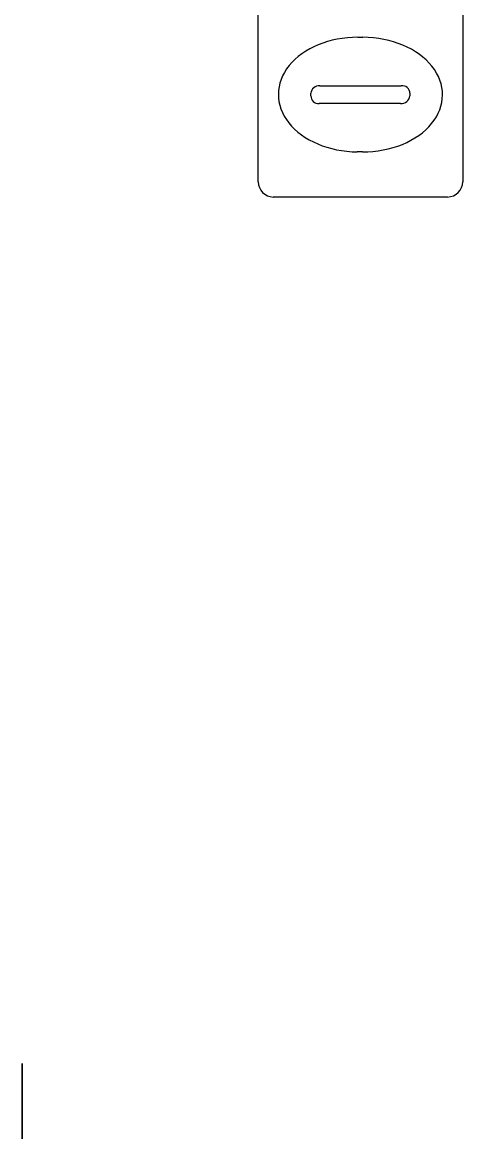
# Model space of a CAD drawing. Extents: x 162026 to 163502, y 387295 to 388169.
# Drawn here: x 162291.33 to 162293.48, y 387481.13 to 387486.55 of the extents above; entities that cross this region are included whole.
import ezdxf

# ---------------------------------------------------------------- set-up
doc = ezdxf.new("R2010")
doc.units = 0
doc.layers.add('IMGEO_Fietsenrek', color=7, linetype='Continuous')
doc.layers.add('IMGEO_Kolk', color=7, linetype='Continuous')

msp = doc.modelspace()

# ---------------------------------------------------------------- linework, layer by layer
at = {"layer": 'IMGEO_Fietsenrek'}
for p, q in [((162291.3295, 387481.4671), (162291.3295, 387480.6262)), ((162291.3295, 387480.6262), (162291.3295, 387481.4671))]:
    msp.add_line(p, q, dxfattribs=at)
at = {"layer": 'IMGEO_Kolk'}
for p, q in [((162292.4825, 387485.7739), (162292.4825, 387486.6261)), ((162293.4835, 387486.6261), (162293.4835, 387485.7739)), ((162292.9705, 387486.4797), (162292.9955, 387486.4797)), ((162292.7409, 387486.1939), (162292.7409, 387486.2061)), ((162292.784, 387486.2433), (162293.1819, 387486.2433)), ((162293.225, 387486.2061), (162293.225, 387486.1939)), ((162293.1785, 387486.1567), (162292.7806, 387486.1567)), ((162292.9925, 387485.9203), (162292.9676, 387485.9203)), ((162293.4091, 387485.6995), (162292.5569, 387485.6995))]:
    msp.add_line(p, q, dxfattribs=at)
for points in [[(162292.4825, 387485.7739), (162292.4825, 387486.6261)], [(162293.4835, 387486.6261), (162293.4835, 387485.7739)], [(162293.4091, 387485.6995), (162292.5569, 387485.6995)]]:
    msp.add_lwpolyline(points, dxfattribs=at)
for centre, radius, start, end in [((162292.7811, 387486.2031), 0.0403, 85.8775, 175.7526), ((162293.1864, 387486.2049), 0.0386, 1.7309, 96.639), ((162292.7776, 387486.1932), 0.0366, 178.938, 274.7102), ((162293.1824, 387486.1995), 0.043, 264.8664, 352.4533), ((162292.559, 387485.776), 0.0765, 181.552, 268.448), ((162292.559, 387485.776), 0.0765, 181.552, 268.448), ((162293.407, 387485.776), 0.0765, 271.552, 358.448), ((162293.407, 387485.776), 0.0765, 271.552, 358.448)]:
    msp.add_arc(centre, radius, start, end, dxfattribs=at)
for centre, major_axis, ratio, start_param, end_param in [((162292.969, 387486.2), (-0.3872, 0.002), 0.722429, 4.712389, 7.853982), ((162292.994, 387486.2), (-0.3901, 0.002), 0.717154, 1.570796, 4.712389)]:
    msp.add_ellipse(centre, major_axis=major_axis, ratio=ratio, start_param=start_param, end_param=end_param, dxfattribs=at)

doc.saveas('drawing.dxf')
